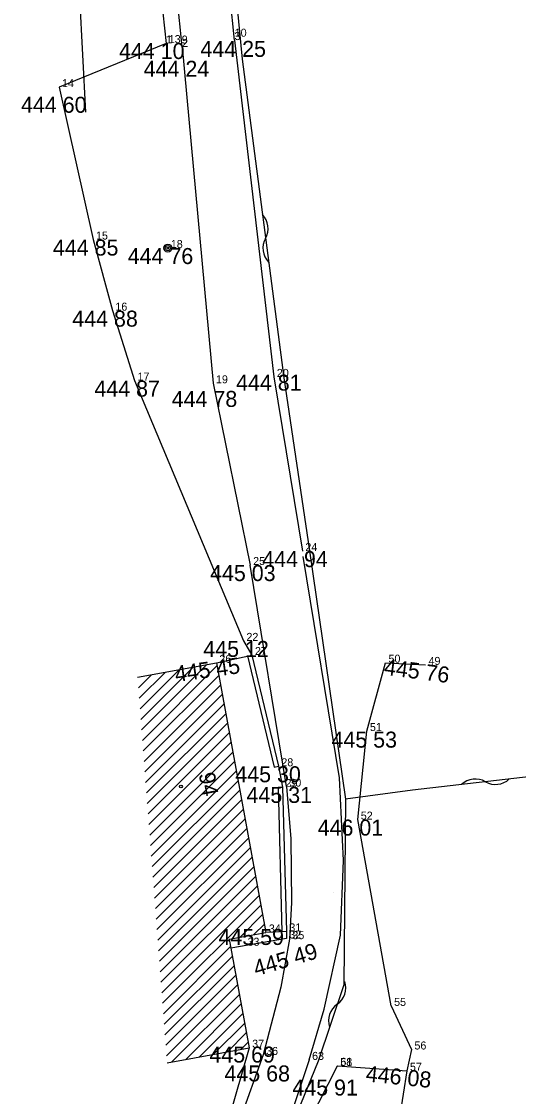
# Model space of a CAD drawing. Extents: x -559180 to -551373, y -1076947 to -1072071.
# Drawn here: x -553872.6 to -553841.5, y -1074655.6 to -1074588.5 of the extents above; entities that cross this region are included whole.
import ezdxf

# ---------------------------------------------------------------- set-up
doc = ezdxf.new("R2010")
doc.units = 0
for name, color, linetype in [('12_PLOTY', 7, 'Continuous'), ('13_PLOTY', 7, 'Continuous'), ('14_BUDOVY', 7, 'Continuous'), ('17_KOMUNIKACE', 7, 'Continuous'), ('18_POLOHOPIS', 7, 'Continuous'), ('1_VODA_ZN', 7, 'Continuous'), ('20_EL_ZN', 7, 'Continuous'), ('30_SDEL_ZN', 7, 'Continuous'), ('32', 7, 'Continuous'), ('3_BODY', 7, 'Continuous'), ('47_ZN_STAV_OBJ$', 7, 'Continuous'), ('54_C_POPISNA', 7, 'Continuous'), ('6_VYSKY', 7, 'Continuous'), ('NNnadzemní', 7, 'Continuous')]:
    doc.layers.add(name, color=color, linetype=linetype)

# ---------------------------------------------------------------- blocks, each defined once
blk = doc.blocks.new('POINT_DISPLAY')
blk.add_line((0, 0), (0, 0))
blk = doc.blocks.new('SLB')
at = {"layer": '20_EL_ZN'}
for radius in [0.25, 0.158, 0.05]:
    blk.add_circle((0, 0), radius, dxfattribs=at)
blk = doc.blocks.new('BZ')
at = {"layer": '47_ZN_STAV_OBJ$'}
blk.add_circle((0, 0), 0.0875, dxfattribs=at)
blk = doc.blocks.new('SDEP')
at = {"layer": '30_SDEL_ZN'}
for centre, radius, start, end in [((0.75, -1.001), 1.251, 53.1529, 126.84692), ((2.25, 1), 1.25, 233.13001, 306.86981)]:
    blk.add_arc(centre, radius, start, end, dxfattribs=at)

msp = doc.modelspace()

# ---------------------------------------------------------------- linework, layer by layer
at = {"layer": '12_PLOTY'}
for p, q in [((-553866.61, -1074560.14), (-553863.55, -1074589.83)), ((-553863.55, -1074589.83), (-553870.23, -1074592.56)), ((-553870.23, -1074592.56), (-553868.11, -1074602.08)), ((-553868.11, -1074602.08), (-553866.9, -1074606.52)), ((-553866.9, -1074606.52), (-553865.52, -1074610.89)), ((-553865.52, -1074610.89), (-553858.72, -1074627.15)), ((-553858.72, -1074627.15), (-553858.19, -1074628.03)), ((-553860.41, -1074628.52), (-553858.19, -1074628.03)), ((-553858.463, -1074628.09), (-553856.812, -1074635.044)), ((-553858.19, -1074628.03), (-553856.54, -1074634.98)), ((-553851.01, -1074632.78), (-553849.85, -1074628.51)), ((-553849.85, -1074628.51), (-553847.35, -1074628.65)), ((-553851.58, -1074638.31), (-553851.01, -1074632.78)), ((-553856.812, -1074635.044), (-553856.54, -1074634.98)), ((-553856.54, -1074634.98), (-553856.28, -1074636.28)), ((-553856.559, -1074636.287), (-553856.28, -1074636.28)), ((-553856.559, -1074636.287), (-553856.319, -1074645.313)), ((-553856.28, -1074636.28), (-553856.04, -1074645.3)), ((-553849.5, -1074649.95), (-553851.58, -1074638.31)), ((-553856.04, -1074645.3), (-553857.32, -1074645.36)), ((-553849.5, -1074649.95), (-553848.23, -1074652.67)), ((-553858.36, -1074652.56), (-553859.72, -1074657.3)), ((-553848.23, -1074652.67), (-553848.51, -1074654)), ((-553856.67, -1074661.22), (-553852.85, -1074653.69)), ((-553852.86, -1074653.7), (-553852.85, -1074653.69)), ((-553852.85, -1074653.69), (-553848.51, -1074654)), ((-553848.51, -1074654), (-553848.987, -1074656.908))]:
    msp.add_line(p, q, dxfattribs=at)
at = {"layer": '13_PLOTY'}
for p, q in [((-553859.62, -1074582.01), (-553858.81, -1074590.82)), ((-553858.81, -1074590.82), (-553856.2, -1074610.71)), ((-553856.2, -1074610.71), (-553854.6, -1074621.52)), ((-553854.6, -1074621.52), (-553852.35, -1074637.04)), ((-553852.35, -1074637.04), (-553852.46, -1074648.63)), ((-553852.46, -1074648.63), (-553854.06, -1074653.4)), ((-553854.06, -1074653.4), (-553857.21, -1074661.13))]:
    msp.add_line(p, q, dxfattribs=at)
at = {"layer": '14_BUDOVY'}
for p, q in [((-553865.328, -1074629.422), (-553860.41, -1074628.52)), ((-553860.41, -1074628.52), (-553857.32, -1074645.36)), ((-553859.604, -1074645.779), (-553857.32, -1074645.36)), ((-553859.604, -1074645.779), (-553858.36, -1074652.56)), ((-553863.484, -1074653.501), (-553858.36, -1074652.56))]:
    msp.add_line(p, q, dxfattribs=at)
at = {"layer": '17_KOMUNIKACE'}
for p, q in [((-553862.55, -1074590.05), (-553864.66, -1074568.44)), ((-553859.28, -1074589.62), (-553861.39, -1074568.89)), ((-553859.28, -1074589.62), (-553856.82, -1074610.66)), ((-553862.55, -1074590.05), (-553860.62, -1074611.06)), ((-553856.82, -1074610.66), (-553855.04, -1074621.54)), ((-553860.62, -1074611.06), (-553858.3, -1074622.41)), ((-553852.726, -1074635.708), (-553854.986, -1074621.868)), ((-553856.04, -1074636.25), (-553858.3, -1074622.41)), ((-553857.49, -1074653.01), (-553862.06, -1074665.79)), ((-553854.62, -1074653.32), (-553860.77, -1074671.88))]:
    msp.add_line(p, q, dxfattribs=at)
for points in [[(-553854.62, -1074653.32), (-553853.677, -1074650.146), (-553852.654, -1074645.522), (-553852.465, -1074640.86), (-553852.726, -1074635.708)], [(-553856.04, -1074636.25), (-553855.765, -1074639.507), (-553855.724, -1074643.486), (-553855.85, -1074645.78)], [(-553855.85, -1074645.78), (-553856.382, -1074648.781), (-553857.49, -1074653.01)]]:
    msp.add_lwpolyline(points, dxfattribs=at)
at = {"layer": '18_POLOHOPIS'}
for p, q in [((-553836.099, -1074635.079), (-553848.16, -1074636.47)), ((-553848.16, -1074636.47), (-553852.35, -1074637.04)), ((-553856.04, -1074645.3), (-553856.04, -1074645.74)), ((-553856.04, -1074645.74), (-553859.502, -1074646.337))]:
    msp.add_line(p, q, dxfattribs=at)
at = {"layer": '32'}
for p, q in [((-553865.127, -1074632.049), (-553861.864, -1074628.787)), ((-553865.077, -1074632.706), (-553860.998, -1074628.628)), ((-553865.026, -1074633.363), (-553860.375, -1074628.712)), ((-553865.278, -1074630.079), (-553864.462, -1074629.263)), ((-553865.227, -1074630.736), (-553863.596, -1074629.104)), ((-553865.177, -1074631.392), (-553862.73, -1074628.946)), ((-553864.976, -1074634.02), (-553860.265, -1074629.309)), ((-553864.926, -1074634.676), (-553860.156, -1074629.906)), ((-553864.875, -1074635.333), (-553860.046, -1074630.504)), ((-553864.825, -1074635.99), (-553859.936, -1074631.101)), ((-553864.775, -1074636.647), (-553859.827, -1074631.699)), ((-553864.724, -1074637.304), (-553859.717, -1074632.296)), ((-553864.674, -1074637.96), (-553859.607, -1074632.894)), ((-553864.624, -1074638.617), (-553859.498, -1074633.491)), ((-553864.574, -1074639.274), (-553859.388, -1074634.089)), ((-553864.523, -1074639.931), (-553859.279, -1074634.686)), ((-553864.473, -1074640.588), (-553859.169, -1074635.284)), ((-553864.423, -1074641.245), (-553859.059, -1074635.881)), ((-553864.372, -1074641.901), (-553858.95, -1074636.479)), ((-553864.322, -1074642.558), (-553858.84, -1074637.076)), ((-553864.272, -1074643.215), (-553858.73, -1074637.674)), ((-553864.221, -1074643.872), (-553858.621, -1074638.271)), ((-553864.171, -1074644.529), (-553858.511, -1074638.869)), ((-553864.121, -1074645.185), (-553858.401, -1074639.466)), ((-553864.071, -1074645.842), (-553858.292, -1074640.064)), ((-553864.02, -1074646.499), (-553858.182, -1074640.661)), ((-553863.97, -1074647.156), (-553858.073, -1074641.258)), ((-553863.92, -1074647.813), (-553857.963, -1074641.856)), ((-553863.869, -1074648.469), (-553857.853, -1074642.453)), ((-553863.819, -1074649.126), (-553857.744, -1074643.051)), ((-553863.769, -1074649.783), (-553857.634, -1074643.648)), ((-553858.935, -1074645.656), (-553857.524, -1074644.246)), ((-553858.069, -1074645.497), (-553857.415, -1074644.843)), ((-553863.718, -1074650.44), (-553859.519, -1074646.241)), ((-553863.668, -1074651.097), (-553859.41, -1074646.838)), ((-553863.618, -1074651.753), (-553859.3, -1074647.436)), ((-553863.568, -1074652.41), (-553859.19, -1074648.033)), ((-553863.517, -1074653.067), (-553859.081, -1074648.631)), ((-553863.19, -1074653.447), (-553858.971, -1074649.228)), ((-553862.324, -1074653.288), (-553858.862, -1074649.826)), ((-553861.458, -1074653.129), (-553858.752, -1074650.423)), ((-553860.592, -1074652.97), (-553858.642, -1074651.021)), ((-553859.725, -1074652.811), (-553858.533, -1074651.618)), ((-553858.859, -1074652.652), (-553858.423, -1074652.216))]:
    msp.add_line(p, q, dxfattribs=at)
at = {"layer": 'NNnadzemní'}
msp.add_line((-553869.702, -1074573.419), (-553868.571, -1074594.121), dxfattribs=at)

# ---------------------------------------------------------------- block references
at = {"layer": '1_VODA_ZN'}
for p in [(-553863.57, -1074589.81), (-553863.55, -1074589.83), (-553862.76, -1074589.84), (-553859.45, -1074589.41), (-553859.28, -1074589.62), (-553862.55, -1074590.05), (-553870.23, -1074592.56), (-553868.11, -1074602.08), (-553863.44, -1074602.61), (-553866.9, -1074606.52), (-553856.82, -1074610.66), (-553865.52, -1074610.89), (-553860.62, -1074611.06), (-553855.04, -1074621.54), (-553858.3, -1074622.41), (-553858.72, -1074627.15), (-553858.19, -1074628.03), (-553860.41, -1074628.52), (-553849.85, -1074628.51), (-553847.35, -1074628.65), (-553851.01, -1074632.78), (-553856.54, -1074634.98), (-553856.28, -1074636.28), (-553856.04, -1074636.25), (-553851.58, -1074638.31), (-553853.08, -1074642.87), (-553857.32, -1074645.36), (-553856.04, -1074645.3), (-553858.65, -1074646.19), (-553856.04, -1074645.74), (-553855.85, -1074645.78), (-553849.5, -1074649.95), (-553858.36, -1074652.56), (-553848.23, -1074652.67), (-553857.49, -1074653.01), (-553854.62, -1074653.32), (-553852.86, -1074653.7), (-553852.85, -1074653.69), (-553848.51, -1074654)]:
    msp.add_blockref('POINT_DISPLAY', p, dxfattribs=at)
at = {"layer": '20_EL_ZN'}
msp.add_blockref('SLB', (-553863.44, -1074602.61), dxfattribs=at)
at = {"layer": '30_SDEL_ZN'}
for p, xscale, yscale, rotation in [((-553857.538, -1074600.517), 1.000001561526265, 1.000001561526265, -82.52429493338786), ((-553845.102, -1074636.117), 1.0000005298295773, 1.0000005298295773, 6.578906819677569), ((-553853.345, -1074651.269), 0.999997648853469, 0.9999976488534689, 71.457055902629)]:
    msp.add_blockref('SDEP', p, dxfattribs=dict(at, xscale=xscale, yscale=yscale, rotation=rotation))
at = {"layer": '32'}
msp.add_blockref('POINT_DISPLAY', (-553865.328, -1074629.422), dxfattribs=at)
at = {"layer": '47_ZN_STAV_OBJ$'}
msp.add_blockref('BZ', (-553862.621, -1074636.244), dxfattribs=at)

# ---------------------------------------------------------------- texts
at = {"layer": '3_BODY'}
for s, p in [('3', (-553859.28, -1074589.62)), (' 10', (-553859.45, -1074589.41)), ('1', (-553863.55, -1074589.83)), (' 13', (-553863.57, -1074589.81)), (' 9', (-553862.76, -1074589.84)), ('2', (-553862.55, -1074590.05)), (' 14', (-553870.23, -1074592.56)), (' 15', (-553868.11, -1074602.08)), (' 18', (-553863.44, -1074602.61)), (' 16', (-553866.9, -1074606.52)), (' 17', (-553865.52, -1074610.89)), (' 19', (-553860.62, -1074611.06)), (' 20', (-553856.82, -1074610.66)), (' 24', (-553855.04, -1074621.54)), (' 25', (-553858.3, -1074622.41)), (' 22', (-553858.72, -1074627.15)), (' 26', (-553860.41, -1074628.52)), (' 27', (-553858.19, -1074628.03)), (' 50', (-553849.85, -1074628.51)), (' 49', (-553847.35, -1074628.65)), (' 51', (-553851.01, -1074632.78)), (' 28', (-553856.54, -1074634.98)), (' 29', (-553856.28, -1074636.28)), (' 30', (-553856.04, -1074636.25)), (' 52', (-553851.58, -1074638.31)), (' 34', (-553857.32, -1074645.36)), (' 31', (-553856.04, -1074645.3)), (' 32', (-553856.04, -1074645.74)), (' 35', (-553855.85, -1074645.78)), (' 33', (-553858.65, -1074646.19)), (' 55', (-553849.5, -1074649.95)), (' 37', (-553858.36, -1074652.56)), (' 56', (-553848.23, -1074652.67)), (' 36', (-553857.49, -1074653.01)), (' 63', (-553854.62, -1074653.32)), (' 58', (-553852.86, -1074653.7)), (' 61', (-553852.85, -1074653.69)), (' 57', (-553848.51, -1074654))]:
    msp.add_text(s, height=0.5, dxfattribs=at).set_placement(p)
at = {"layer": '54_C_POPISNA'}
msp.add_text('94', height=1, rotation=280.39764, dxfattribs=at).set_placement((-553861.514, -1074635.452))
at = {"layer": '6_VYSKY'}
for s, p in [('444 10', (-553866.489, -1074590.804)), ('444 25', (-553861.403, -1074590.671)), ('444 24', (-553864.947, -1074591.916)), ('444 60', (-553872.607, -1074594.162)), ('444 85', (-553870.615, -1074603.08)), ('444 76', (-553865.945, -1074603.61)), ('444 88', (-553869.405, -1074607.52)), ('444 81', (-553859.179, -1074611.514)), ('444 87', (-553868.025, -1074611.89)), ('444 78', (-553863.198, -1074612.534)), ('444 94', (-553857.545, -1074622.54)), ('445 03', (-553860.805, -1074623.41)), ('445 12', (-553861.225, -1074628.15)), ('445 53', (-553853.223, -1074633.816)), ('445 30', (-553859.227, -1074635.98)), ('445 31', (-553858.527, -1074637.268)), ('446 01', (-553854.085, -1074639.31)), ('445 59', (-553860.28, -1074646.141)), ('445 69', (-553860.846, -1074653.487)), ('445 68', (-553859.904, -1074654.667)), ('445 91', (-553855.665, -1074655.547))]:
    msp.add_text(s, height=1, dxfattribs=at).set_placement(p)
for s, rotation, p in [('445 45', 7.90988, (-553862.934, -1074629.723)), ('445 76', 352.51378, (-553849.984, -1074629.251)), ('445 49', 16.3397, (-553857.928, -1074648.103)), ('446 08', 354.27382, (-553851.113, -1074654.663))]:
    msp.add_text(s, height=1, rotation=rotation, dxfattribs=at).set_placement(p)

doc.saveas('drawing.dxf')
